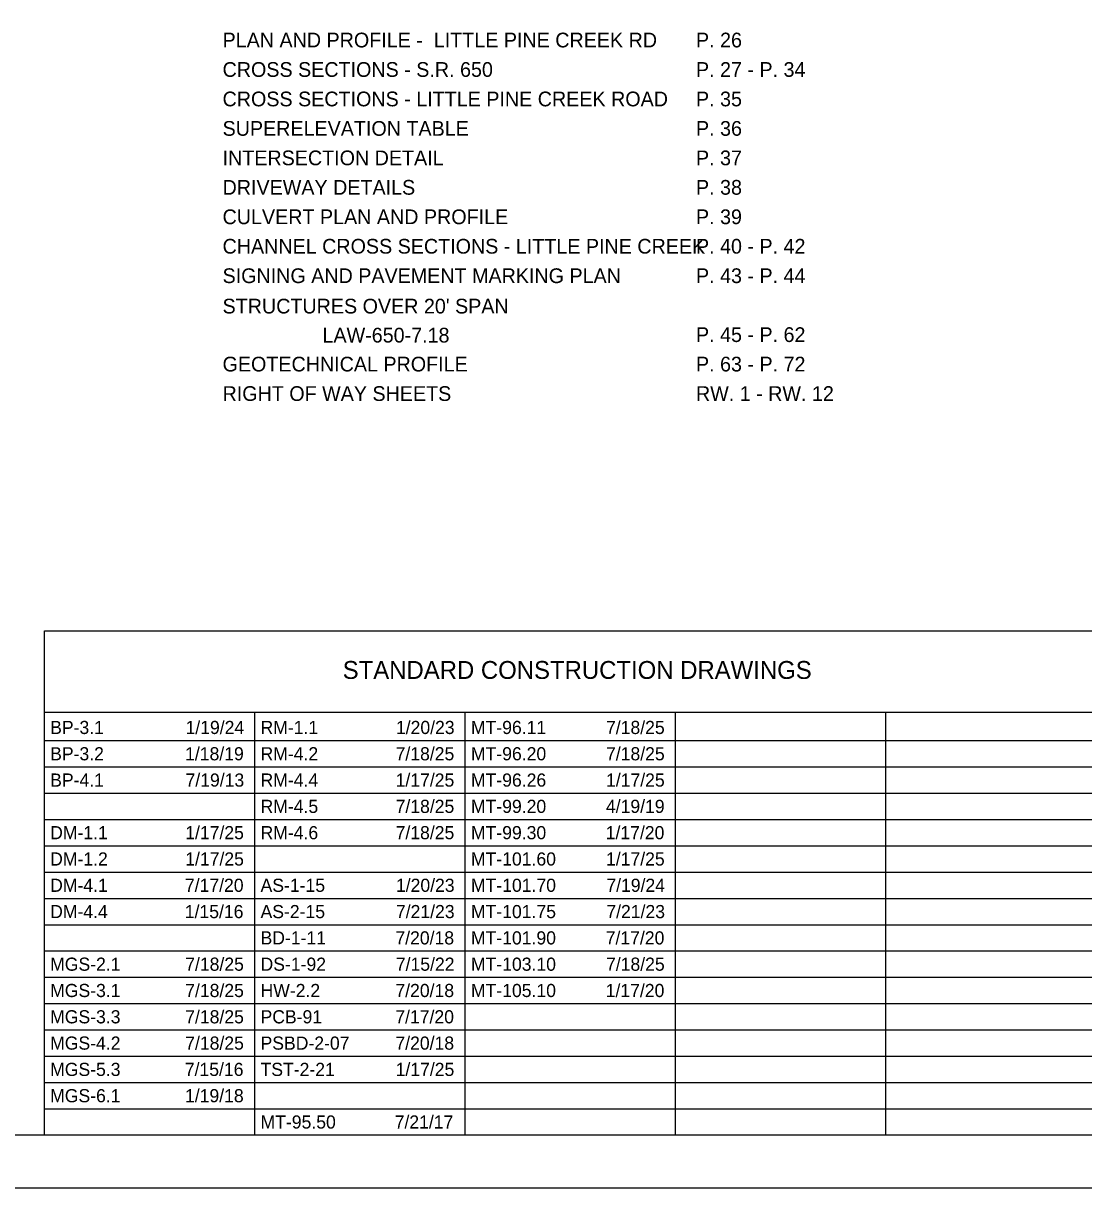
# Model space of a CAD drawing. Extents: x 0 to 44, y -23.8 to 22.
# Drawn here: x 9.95 to 20.03, y 0 to 11.07 of the extents above; entities that cross this region are included whole.
import ezdxf

# ---------------------------------------------------------------- set-up
doc = ezdxf.new("R2010")
doc.units = 0
for name, color, linetype in [('Default', 7, 'Continuous'), ('SH_Border', 7, 'Continuous'), ('SH_Cut_Line', 7, 'Continuous'), ('SH_Data', 7, 'Continuous'), ('SH_Text', 7, 'Continuous')]:
    doc.layers.add(name, color=color, linetype=linetype)

msp = doc.modelspace()

# ---------------------------------------------------------------- linework, layer by layer
at = {"layer": 'SH_Border'}
msp.add_lwpolyline([(1.5, 21.5), (33.5, 21.5), (33.5, 0.5), (1.5, 0.5)], close=True, dxfattribs=at)
at = {"layer": 'SH_Cut_Line'}
msp.add_lwpolyline([(0, 0), (34, 0), (34, 22), (0, 22)], close=True, dxfattribs=at)
at = {"layer": 'SH_Data'}
for p, q in [((10.15, 5.292), (23.6, 5.292)), ((10.15, 0.5), (10.15, 5.292)), ((10.15, 4.521), (23.6, 4.521)), ((12.15, 0.5), (12.15, 4.521)), ((14.15, 0.5), (14.15, 4.521)), ((16.15, 0.5), (16.15, 4.521)), ((18.15, 0.5), (18.15, 4.521)), ((10.15, 4.25), (23.6, 4.25)), ((10.15, 4), (23.6, 4)), ((10.15, 3.75), (23.6, 3.75)), ((10.15, 3.5), (23.6, 3.5)), ((10.15, 3.25), (23.6, 3.25)), ((10.15, 3), (23.6, 3)), ((10.15, 2.75), (23.6, 2.75)), ((10.15, 2.5), (23.6, 2.5)), ((10.15, 2.25), (23.6, 2.25)), ((10.15, 2), (23.6, 2)), ((10.15, 1.75), (23.6, 1.75)), ((10.15, 1.5), (23.6, 1.5)), ((10.15, 1.25), (23.6, 1.25)), ((10.15, 1), (23.6, 1)), ((10.15, 0.75), (23.6, 0.75))]:
    msp.add_line(p, q, dxfattribs=at)

# ---------------------------------------------------------------- texts
at = {"layer": 'Default'}
for s, p in [('BP-3.1', (10.205, 4.312)), ('1/19/24', (11.492, 4.312)), ('RM-1.1', (12.205, 4.312)), ('1/20/23', (13.492, 4.312)), ('MT-96.11', (14.205, 4.312)), ('7/18/25', (15.489, 4.312)), ('BP-3.2', (10.205, 4.062)), ('1/18/19', (11.488, 4.062)), ('RM-4.2', (12.205, 4.062)), ('7/18/25', (13.489, 4.062)), ('MT-96.20', (14.205, 4.062)), ('7/18/25', (15.489, 4.062)), ('BP-4.1', (10.205, 3.812)), ('7/19/13', (11.492, 3.812)), ('RM-4.4', (12.205, 3.812)), ('1/17/25', (13.489, 3.812)), ('MT-96.26', (14.205, 3.812)), ('1/17/25', (15.489, 3.812)), ('RM-4.5', (12.205, 3.562)), ('7/18/25', (13.489, 3.562)), ('MT-99.20', (14.205, 3.562)), ('4/19/19', (15.488, 3.562)), ('DM-1.1', (10.205, 3.312)), ('1/17/25', (11.489, 3.312)), ('RM-4.6', (12.205, 3.312)), ('7/18/25', (13.489, 3.312)), ('MT-99.30', (14.205, 3.312)), ('1/17/20', (15.486, 3.312)), ('DM-1.2', (10.205, 3.062)), ('1/17/25', (11.489, 3.062)), ('MT-101.60', (14.205, 3.062)), ('1/17/25', (15.489, 3.062)), ('DM-4.1', (10.205, 2.812)), ('7/17/20', (11.486, 2.812)), ('AS-1-15', (12.205, 2.812)), ('1/20/23', (13.492, 2.812)), ('MT-101.70', (14.205, 2.812)), ('7/19/24', (15.492, 2.812)), ('DM-4.4', (10.205, 2.562)), ('1/15/16', (11.485, 2.562)), ('AS-2-15', (12.205, 2.562)), ('7/21/23', (13.492, 2.562)), ('MT-101.75', (14.205, 2.562)), ('7/21/23', (15.492, 2.562)), ('BD-1-11', (12.205, 2.312)), ('7/20/18', (13.487, 2.312)), ('MT-101.90', (14.205, 2.312)), ('7/17/20', (15.486, 2.312)), ('MGS-2.1', (10.205, 2.062)), ('7/18/25', (11.489, 2.062)), ('DS-1-92', (12.205, 2.062)), ('7/15/22', (13.491, 2.062)), ('MT-103.10', (14.205, 2.062)), ('7/18/25', (15.489, 2.062)), ('MGS-3.1', (10.205, 1.812)), ('7/18/25', (11.489, 1.812)), ('HW-2.2', (12.205, 1.812)), ('7/20/18', (13.487, 1.812)), ('MT-105.10', (14.205, 1.812)), ('1/17/20', (15.486, 1.812)), ('MGS-3.3', (10.205, 1.562)), ('7/18/25', (11.489, 1.562)), ('PCB-91', (12.205, 1.562)), ('7/17/20', (13.486, 1.562)), ('MGS-4.2', (10.205, 1.312)), ('7/18/25', (11.489, 1.312)), ('PSBD-2-07', (12.205, 1.312)), ('7/20/18', (13.487, 1.312)), ('MGS-5.3', (10.205, 1.062)), ('7/15/16', (11.485, 1.062)), ('TST-2-21', (12.205, 1.062)), ('1/17/25', (13.489, 1.062)), ('MGS-6.1', (10.205, 0.812)), ('1/19/18', (11.487, 0.812)), ('MT-95.50', (12.205, 0.562)), ('7/21/17', (13.48, 0.562))]:
    msp.add_text(s, height=0.125, dxfattribs=at).set_placement(p)
at = {"layer": 'SH_Text'}
for s, height, p in [('PLAN AND PROFILE -  LITTLE PINE CREEK RD', 0.14, (11.844, 10.838)), ('P. 26', 0.14, (16.344, 10.838)), ('CROSS SECTIONS - S.R. 650', 0.14, (11.844, 10.558)), ('P. 27 - P. 34', 0.14, (16.344, 10.558)), ('CROSS SECTIONS - LITTLE PINE CREEK ROAD', 0.14, (11.844, 10.278)), ('P. 35', 0.14, (16.344, 10.278)), ('SUPERELEVATION TABLE', 0.14, (11.844, 9.998)), ('P. 36', 0.14, (16.344, 9.998)), ('INTERSECTION DETAIL', 0.14, (11.844, 9.718)), ('P. 37', 0.14, (16.344, 9.718)), ('DRIVEWAY DETAILS', 0.14, (11.844, 9.438)), ('P. 38', 0.14, (16.344, 9.438)), ('CULVERT PLAN AND PROFILE', 0.14, (11.844, 9.158)), ('P. 39', 0.14, (16.344, 9.158)), ('CHANNEL CROSS SECTIONS - LITTLE PINE CREEK', 0.14, (11.844, 8.878)), ('P. 40 - P. 42', 0.14, (16.344, 8.878)), ('SIGNING AND PAVEMENT MARKING PLAN', 0.14, (11.844, 8.598)), ('P. 43 - P. 44', 0.14, (16.344, 8.598)), ("STRUCTURES OVER 20' SPAN ", 0.14, (11.844, 8.309)), ('LAW-650-7.18', 0.14, (12.794, 8.033)), ('P. 45 - P. 62', 0.14, (16.344, 8.038)), ('GEOTECHNICAL PROFILE', 0.14, (11.844, 7.758)), ('P. 63 - P. 72', 0.14, (16.344, 7.758)), ('RIGHT OF WAY SHEETS', 0.14, (11.844, 7.478)), ('RW. 1 - RW. 12', 0.14, (16.344, 7.478)), ('STANDARD CONSTRUCTION DRAWINGS', 0.17, (12.986, 4.836))]:
    msp.add_text(s, height=height, dxfattribs=at).set_placement(p)

doc.saveas('drawing.dxf')
